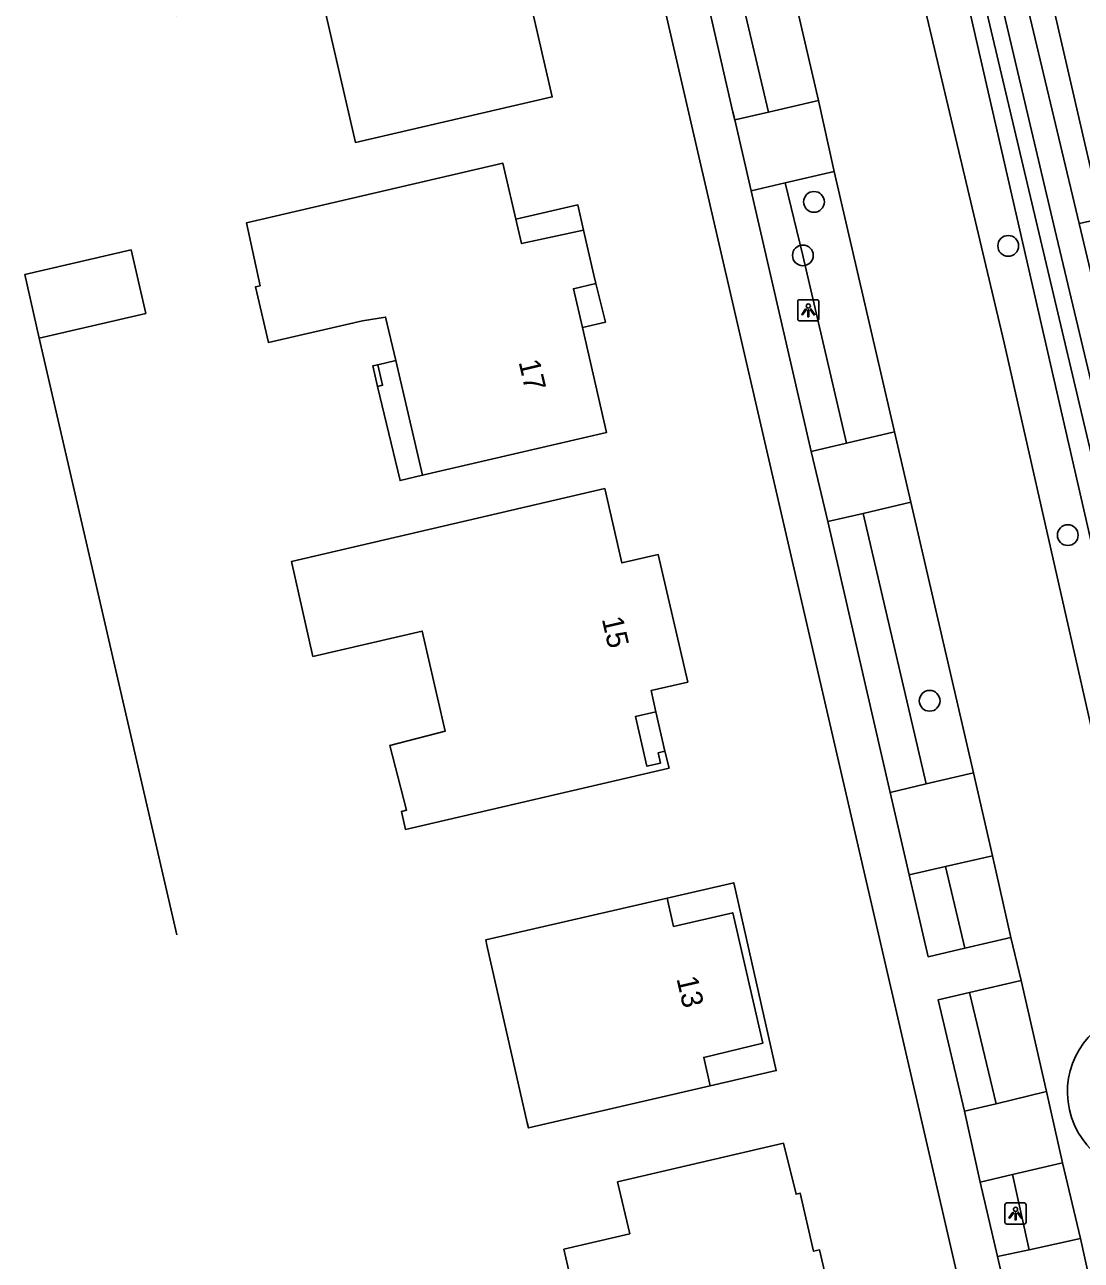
# Model space of a CAD drawing. Extents: x 156414 to 157775, y 382335 to 383765.
# Drawn here: x 156700.1 to 156749.8, y 382552.8 to 382611 of the extents above; entities that cross this region are included whole.
import ezdxf

# ---------------------------------------------------------------- set-up
doc = ezdxf.new("R2010")
doc.units = 0
for name, color, linetype in [('IMGEO_Berm_groen', 7, 'Continuous'), ('IMGEO_Boom', 7, 'Continuous'), ('IMGEO_Greppel_droge_sloot', 7, 'Continuous'), ('IMGEO_Haag', 7, 'Continuous'), ('IMGEO_Hek', 7, 'Continuous'), ('IMGEO_Lichtpunt', 7, 'Continuous'), ('IMGEO_Pand', 7, 'Continuous'), ('IMGEO_Pand_nummerreeks', 7, 'Continuous'), ('IMGEO_Pand_overbouw', 7, 'Continuous'), ('IMGEO_Parkeervlak_halfverhard', 7, 'Continuous'), ('IMGEO_Rijbaan_lokaal_gesloten', 7, 'Continuous'), ('IMGEO_Rijbaan_lokaal_open', 7, 'Continuous'), ('IMGEO_Voetpad_open', 7, 'Continuous')]:
    doc.layers.add(name, color=color, linetype=linetype)

msp = doc.modelspace()

# ---------------------------------------------------------------- linework, layer by layer
at = {"layer": 'IMGEO_Berm_groen'}
for points in [[(156742.922, 382618.934), (156753.154, 382574.176), (156752.429, 382571.339), (156752.537, 382570.534), (156752.762, 382570.58)], [(156749.75, 382601.59), (156745.911, 382617.684), (156744.959, 382619.235)]]:
    msp.add_lwpolyline(points, dxfattribs=at)
at = {"layer": 'IMGEO_Boom'}
for centre in [(156737.25, 382602.616), (156746.404, 382600.543), (156736.727, 382600.095), (156749.211, 382586.916), (156742.701, 382579.112)]:
    msp.add_circle(centre, 0.489, dxfattribs=at)
at = {"layer": 'IMGEO_Greppel_droge_sloot'}
for points in [[(156754.54, 382572.878), (156743.906, 382617.872)], [(156744.672, 382617.996), (156748.601, 382601.316), (156750.852, 382591.876), (156755.355, 382572.999)]]:
    msp.add_lwpolyline(points, dxfattribs=at)
at = {"layer": 'IMGEO_Haag'}
for points in [[(156750.838, 382601.836), (156749.75, 382601.59)], [(156749.75, 382601.59), (156752.001, 382592.15)]]:
    msp.add_lwpolyline(points, dxfattribs=at)
at = {"layer": 'IMGEO_Hek'}
msp.add_lwpolyline([(156707.223, 382568.089), (156700.739, 382596.201)], dxfattribs=at)
at = {"layer": 'IMGEO_Lichtpunt'}
for p, q in [((156736.483, 382597.913), (156736.483, 382597.106)), ((156736.483, 382597.913), (156736.483, 382597.106)), ((156737.385, 382598.008), (156736.577, 382598.008)), ((156737.385, 382598.008), (156736.577, 382598.008)), ((156737.479, 382597.106), (156737.479, 382597.913)), ((156737.479, 382597.106), (156737.479, 382597.913)), ((156736.577, 382597.012), (156737.385, 382597.012)), ((156736.577, 382597.012), (156737.385, 382597.012)), ((156747.152, 382555.457), (156746.344, 382555.457)), ((156747.152, 382555.457), (156746.344, 382555.457)), ((156746.25, 382555.362), (156746.25, 382554.555)), ((156746.25, 382555.362), (156746.25, 382554.555)), ((156747.246, 382554.555), (156747.246, 382555.362)), ((156747.246, 382554.555), (156747.246, 382555.362)), ((156746.344, 382554.461), (156747.152, 382554.461)), ((156746.344, 382554.461), (156747.152, 382554.461))]:
    msp.add_line(p, q, dxfattribs=at)
for points in [[(156736.857, 382597.577), (156736.896, 382597.549), (156736.708, 382597.287), (156736.67, 382597.314), (156736.857, 382597.577)], [(156736.959, 382597.529), (156737.006, 382597.529), (156737.006, 382597.207), (156736.959, 382597.207), (156736.959, 382597.529)], [(156737.069, 382597.549), (156737.107, 382597.576), (156737.294, 382597.314), (156737.255, 382597.286), (156737.069, 382597.549)], [(156746.624, 382555.026), (156746.663, 382554.998), (156746.475, 382554.736), (156746.437, 382554.763), (156746.624, 382555.026)], [(156746.726, 382554.978), (156746.773, 382554.978), (156746.773, 382554.656), (156746.726, 382554.656), (156746.726, 382554.978)], [(156746.836, 382554.998), (156746.874, 382555.025), (156747.061, 382554.763), (156747.022, 382554.735), (156746.836, 382554.998)]]:
    msp.add_lwpolyline(points, dxfattribs=at)
for centre in [(156736.982, 382597.711), (156746.749, 382555.16)]:
    msp.add_circle(centre, 0.0994, dxfattribs=at)
for centre, start, end in [((156736.577, 382597.913), 90, 180), ((156736.577, 382597.913), 90, 180), ((156737.385, 382597.913), 0, 90), ((156737.385, 382597.913), 0, 90), ((156736.577, 382597.106), 180, 270), ((156736.577, 382597.106), 180, 270), ((156737.385, 382597.106), 270, 0), ((156737.385, 382597.106), 270, 360), ((156746.344, 382555.362), 90, 180), ((156746.344, 382555.362), 90, 180), ((156747.152, 382555.362), 0, 90), ((156747.152, 382555.362), 0, 90), ((156746.344, 382554.555), 180, 270), ((156746.344, 382554.555), 180, 270), ((156747.152, 382554.555), 270, 0), ((156747.152, 382554.555), 270, 360)]:
    msp.add_arc(centre, 0.0946, start, end, dxfattribs=at)
at = {"layer": 'IMGEO_Pand'}
for points in [[(156720.348, 382620.401), (156721.249, 382616.488), (156722.772, 382616.838), (156724.915, 382607.561), (156715.64, 382605.418), (156713.892, 382612.982), (156707.186, 382611.397), (156705.872, 382617.015)], [(156718.805, 382589.737), (156717.541, 382595.14), (156717.061, 382597.19), (156715.977, 382597.013), (156711.537, 382595.993), (156710.934, 382598.616), (156711.144, 382598.658), (156710.506, 382601.63), (156722.581, 382604.444), (156722.679, 382604.03), (156723.198, 382601.795), (156723.469, 382600.65), (156726.384, 382601.29), (156726.878, 382599.169), (156726.972, 382598.765), (156725.915, 382598.521), (156726.334, 382596.704), (156727.477, 382591.757), (156718.805, 382589.737)], [(156700.739, 382596.201), (156700.052, 382599.19), (156705.07, 382600.351), (156705.757, 382597.362), (156700.739, 382596.201)], [(156716.684, 382593.925), (156716.455, 382594.886), (156716.689, 382594.941), (156716.918, 382593.981), (156716.684, 382593.925)], [(156727.389, 382589.121), (156728.195, 382585.607), (156729.912, 382586), (156731.297, 382579.992), (156729.572, 382579.595), (156729.801, 382578.601), (156728.841, 382578.38), (156729.007, 382577.627), (156729.374, 382576.028), (156730.023, 382576.176), (156729.906, 382576.662), (156730.226, 382576.736), (156730.42, 382575.941), (156718.004, 382573.057), (156717.805, 382573.904), (156718.053, 382573.962), (156717.265, 382577.011), (156719.862, 382577.682), (156718.785, 382582.401), (156713.637, 382581.205), (156712.623, 382585.669), (156727.389, 382589.121)], [(156730.326, 382569.816), (156730.633, 382568.485), (156733.42, 382569.127), (156734.834, 382562.98), (156732.053, 382562.318), (156732.357, 382560.979), (156723.795, 382558.991), (156723.74, 382559.233), (156721.837, 382567.601), (156721.782, 382567.846), (156730.326, 382569.816)], [(156735.81, 382558.276), (156736.407, 382555.866), (156736.6, 382555.912), (156737.229, 382553.184), (156737.511, 382553.25), (156737.919, 382551.51), (156737.637, 382551.444), (156739.087, 382545.232), (156727.941, 382542.595), (156726.504, 382548.835), (156726.221, 382548.77), (156725.842, 382550.409), (156726.105, 382550.482), (156725.463, 382553.276), (156728.571, 382554.008), (156727.991, 382556.455), (156735.81, 382558.276)]]:
    msp.add_lwpolyline(points, dxfattribs=at)
at = {"layer": 'IMGEO_Pand_overbouw'}
for points in [[(156723.198, 382601.795), (156723.469, 382600.65), (156726.384, 382601.29), (156726.123, 382602.471)], [(156726.972, 382598.765), (156725.915, 382598.521), (156726.334, 382596.704), (156727.425, 382596.956)], [(156716.689, 382594.941), (156716.918, 382593.981), (156716.684, 382593.925), (156717.742, 382589.489), (156718.805, 382589.737), (156717.541, 382595.14)], [(156730.226, 382576.736), (156729.801, 382578.601), (156728.841, 382578.38), (156729.007, 382577.627), (156729.374, 382576.028), (156730.023, 382576.176), (156729.906, 382576.662)], [(156730.326, 382569.816), (156730.633, 382568.485), (156733.42, 382569.127), (156734.834, 382562.98), (156732.053, 382562.318), (156732.357, 382560.979), (156735.471, 382561.693), (156733.47, 382570.54)]]:
    msp.add_lwpolyline(points, close=True, dxfattribs=at)
at = {"layer": 'IMGEO_Parkeervlak_halfverhard'}
for points in [[(156732.152, 382619.426), (156732.699, 382617.033), (156735.105, 382606.849)], [(156735.894, 382603.506), (156736.727, 382600.095), (156738.788, 382591.256)], [(156739.563, 382587.943), (156742.544, 382575.197)], [(156743.454, 382571.308), (156744.356, 382567.456)], [(156744.585, 382565.366), (156745.838, 382560.134)], [(156747.386, 382553.258), (156746.61, 382556.797)]]:
    msp.add_lwpolyline(points, dxfattribs=at)
at = {"layer": 'IMGEO_Rijbaan_lokaal_gesloten'}
for points in [[(156752.281, 382569.222), (156746.207, 382595.976), (156740.355, 382620.711)], [(156734.534, 382619.97), (156737.465, 382607.39)], [(156737.465, 382607.39), (156738.207, 382604.05)], [(156738.207, 382604.05), (156741.046, 382591.789)], [(156741.046, 382591.789), (156741.818, 382588.464)], [(156741.818, 382588.464), (156744.762, 382575.716)], [(156744.762, 382575.716), (156745.66, 382571.818)], [(156745.66, 382571.818), (156746.528, 382567.964)], [(156746.528, 382567.964), (156747.014, 382565.93)], [(156747.014, 382565.93), (156748.216, 382560.704)], [(156748.216, 382560.704), (156748.966, 382557.349)], [(156748.966, 382557.349), (156749.814, 382553.79)], [(156749.814, 382553.79), (156750.255, 382551.783)]]:
    msp.add_lwpolyline(points, dxfattribs=at)
at = {"layer": 'IMGEO_Rijbaan_lokaal_open'}
for points in [[(156735.105, 382606.849), (156737.465, 382607.39)], [(156733.515, 382606.484), (156735.105, 382606.849)], [(156733.515, 382606.484), (156734.29, 382603.129)], [(156738.207, 382604.05), (156735.894, 382603.506)], [(156735.894, 382603.506), (156734.29, 382603.129)], [(156738.788, 382591.256), (156741.046, 382591.789)], [(156737.117, 382590.861), (156738.788, 382591.256)], [(156737.117, 382590.861), (156737.902, 382587.559)], [(156741.818, 382588.464), (156739.563, 382587.943)], [(156739.563, 382587.943), (156737.902, 382587.559)], [(156740.839, 382574.798), (156742.544, 382575.197)], [(156742.544, 382575.197), (156744.762, 382575.716)], [(156740.839, 382574.798), (156741.736, 382570.911)], [(156745.66, 382571.818), (156743.454, 382571.308)], [(156743.454, 382571.308), (156741.736, 382570.911)], [(156745.838, 382560.134), (156748.216, 382560.704)], [(156744.346, 382559.777), (156745.838, 382560.134)], [(156744.346, 382559.777), (156745.089, 382556.441)], [(156748.966, 382557.349), (156746.61, 382556.797)], [(156746.61, 382556.797), (156745.089, 382556.441)]]:
    msp.add_lwpolyline(points, dxfattribs=at)
msp.add_arc((156753.049, 382560.69), 3.854, 105.24517, 279.97224, dxfattribs=at)
at = {"layer": 'IMGEO_Voetpad_open'}
for points in [[(156749.185, 382529.649), (156731.446, 382606.382), (156727.839, 382622.057)], [(156740.355, 382620.711), (156746.172, 382622.047), (156750.838, 382601.836)], [(156730.627, 382619.077), (156733.428, 382606.845), (156733.515, 382606.484)], [(156734.29, 382603.129), (156737.117, 382590.861)], [(156737.902, 382587.559), (156740.839, 382574.798)], [(156741.736, 382570.911), (156742.634, 382567.053), (156744.356, 382567.456)], [(156744.356, 382567.456), (156746.528, 382567.964)], [(156747.014, 382565.93), (156744.585, 382565.366)], [(156744.585, 382565.366), (156743.096, 382565.021), (156744.346, 382559.777)], [(156745.089, 382556.441), (156745.901, 382552.932)], [(156747.386, 382553.258), (156749.814, 382553.79)], [(156745.901, 382552.932), (156747.386, 382553.258)], [(156745.901, 382552.932), (156746.361, 382550.955)]]:
    msp.add_lwpolyline(points, dxfattribs=at)

# ---------------------------------------------------------------- texts
at = {"layer": 'IMGEO_Pand_nummerreeks'}
for s, rotation, p in [('17', 283.29274, (156723.323, 382595.078)), ('15', 282.98631, (156727.244, 382582.973)), ('13', 282.96242, (156730.766, 382566.031))]:
    msp.add_text(s, height=1, rotation=rotation, dxfattribs=at).set_placement(p)

doc.saveas('drawing.dxf')
